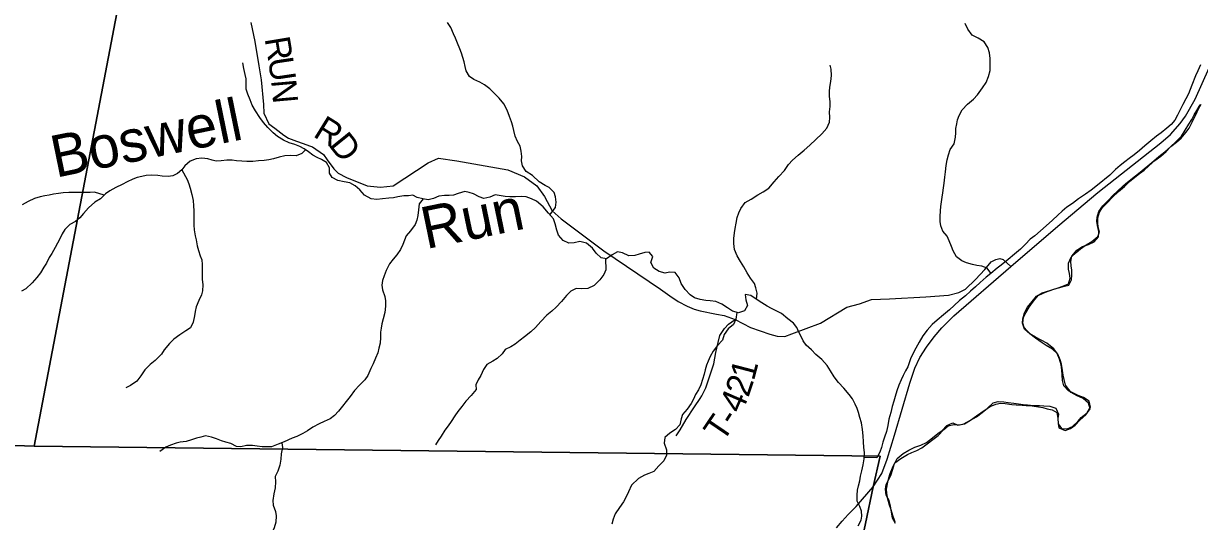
# Model space of a CAD drawing. Extents: x 1578669 to 1989827, y 208020 to 553079.
# Drawn here: x 1807123 to 1821165, y 394363 to 400300 of the extents above; entities that cross this region are included whole.
import ezdxf

# ---------------------------------------------------------------- set-up
doc = ezdxf.new("R2010")
doc.units = 0
for name, color, linetype in [('GM_X_Minor_River', 7, 'Continuous'), ('GM_X_Minor_River_Text', 7, 'Continuous'), ('GM_X_State_Route', 7, 'Continuous'), ('GM_X_Township', 7, 'Continuous'), ('GM_X_Township_Road', 7, 'Continuous'), ('GM_X_Township_Road_Text', 7, 'Continuous')]:
    doc.layers.add(name, color=color, linetype=linetype)

msp = doc.modelspace()

# ---------------------------------------------------------------- linework, layer by layer
at = {"layer": 'GM_X_Minor_River'}
for points in [[(1813407, 398021), (1813475, 398106), (1813483, 398170), (1813477, 398235), (1813460, 398287), (1813400, 398346), (1813350, 398370), (1813279, 398414), (1813201, 398488), (1813127, 398537), (1813080, 398605), (1813070, 398663), (1813072, 398714), (1813066, 398778), (1813053, 398836), (1813023, 398892), (1812995, 398956), (1812978, 399026), (1812964, 399076), (1812950, 399128), (1812926, 399190), (1812897, 399266), (1812859, 399342), (1812804, 399410), (1812754, 399458), (1812692, 399521), (1812629, 399569), (1812571, 399601), (1812501, 399633), (1812447, 399670), (1812410, 399736), (1812396, 399786), (1812384, 399844), (1812368, 399896), (1812351, 399946), (1812333, 399999), (1812305, 400065), (1812282, 400125), (1812258, 400177), (1812224, 400252), (1812187, 400312)], [(1818675, 397322), (1818631, 397383), (1818567, 397407), (1818507, 397415), (1818453, 397427), (1818383, 397446), (1818327, 397472), (1818262, 397520), (1818224, 397588), (1818206, 397642), (1818177, 397710), (1818151, 397764), (1818099, 397826), (1818076, 397886), (1818070, 397938), (1818068, 398000), (1818072, 398066), (1818075, 398118), (1818085, 398174), (1818093, 398228), (1818101, 398281), (1818108, 398341), (1818116, 398395), (1818126, 398467), (1818134, 398533), (1818139, 398606), (1818153, 398676), (1818169, 398736), (1818188, 398800), (1818234, 398865), (1818252, 398945), (1818254, 398997), (1818257, 399049), (1818267, 399103), (1818277, 399153), (1818295, 399204), (1818330, 399272), (1818396, 399338), (1818466, 399399), (1818514, 399449), (1818576, 399532), (1818619, 399598), (1818647, 399669), (1818667, 399741), (1818667, 399809), (1818666, 399885), (1818656, 399951), (1818636, 400013), (1818593, 400083), (1818523, 400125), (1818451, 400163), (1818398, 400234), (1818368, 400302)], [(1813327, 398116), (1813248, 398183), (1813190, 398209), (1813124, 398233), (1813068, 398236), (1812998, 398234), (1812930, 398234), (1812874, 398237), (1812804, 398249), (1812753, 398259), (1812690, 398228), (1812619, 398214), (1812565, 398234), (1812497, 398268), (1812445, 398287), (1812391, 398297), (1812315, 398275), (1812259, 398254), (1812205, 398248), (1812151, 398250), (1812083, 398241), (1812017, 398215), (1811955, 398199), (1811893, 398208), (1811822, 398226), (1811770, 398252), (1811718, 398247), (1811664, 398245), (1811594, 398233), (1811540, 398222), (1811484, 398216), (1811410, 398210), (1811342, 398203), (1811274, 398209), (1811195, 398255), (1811137, 398319), (1811083, 398366), (1811018, 398400), (1810952, 398412), (1810876, 398427), (1810810, 398465), (1810776, 398517), (1810775, 398581), (1810739, 398645), (1810683, 398677), (1810631, 398701), (1810578, 398732), (1810526, 398770), (1810474, 398806), (1810424, 398834), (1810363, 398858), (1810293, 398879), (1810227, 398909), (1810157, 398955), (1810102, 398997), (1810040, 399060), (1809990, 399122), (1809943, 399180), (1809891, 399258), (1809853, 399326), (1809828, 399392), (1809800, 399458), (1809782, 399518), (1809783, 399578), (1809781, 399642), (1809769, 399692), (1809755, 399764), (1809740, 399832)], [(1815874, 397013), (1815885, 397085), (1815869, 397147), (1815850, 397201), (1815804, 397263), (1815766, 397328), (1815723, 397400), (1815685, 397464), (1815643, 397532), (1815614, 397606), (1815604, 397676), (1815604, 397735), (1815611, 397805), (1815619, 397855), (1815633, 397921), (1815645, 397987), (1815664, 398044), (1815688, 398096), (1815742, 398166), (1815810, 398207), (1815890, 398257), (1815954, 398292), (1816022, 398338), (1816085, 398411), (1816141, 398477), (1816209, 398549), (1816259, 398618), (1816304, 398670), (1816372, 398731), (1816446, 398789), (1816512, 398848), (1816584, 398918), (1816654, 398983), (1816715, 399053), (1816747, 399124), (1816751, 399178), (1816748, 399246), (1816756, 399312), (1816756, 399366), (1816748, 399434), (1816747, 399488), (1816751, 399540), (1816765, 399609), (1816771, 399681), (1816766, 399755), (1816754, 399805)], [(1821176, 399808), (1821144, 399738), (1821118, 399675), (1821075, 399565), (1821055, 399513), (1821033, 399462), (1821003, 399404), (1820968, 399334), (1820930, 399265), (1820902, 399209), (1820872, 399147), (1820829, 399096), (1820775, 399052), (1820709, 398996), (1820651, 398957), (1820585, 398903), (1820513, 398840), (1820448, 398786), (1820384, 398733), (1820326, 398689), (1820272, 398651), (1820220, 398608), (1820164, 398560), (1820096, 398493), (1819947, 398372), (1819871, 398314), (1819803, 398267), (1819721, 398209), (1819647, 398156), (1819583, 398110), (1819526, 398061), (1819474, 398015), (1819412, 397955), (1819336, 397886), (1819266, 397828), (1819198, 397769), (1819145, 397727), (1819087, 397670), (1819027, 397610), (1818957, 397551), (1818879, 397485), (1818799, 397418), (1818748, 397384), (1818672, 397319), (1818616, 397275), (1818548, 397211), (1818490, 397162), (1818432, 397110), (1818371, 397053), (1818299, 396999), (1818237, 396938), (1818179, 396888), (1818107, 396827), (1818033, 396763), (1817972, 396711), (1817912, 396644), (1817862, 396576), (1817816, 396501), (1817777, 396431), (1817749, 396377), (1817715, 396300), (1817681, 396208), (1817654, 396158), (1817626, 396103), (1817602, 396053), (1817576, 395989), (1817553, 395921), (1817531, 395852), (1817515, 395798), (1817497, 395732), (1817478, 395660), (1817456, 395583), (1817442, 395507), (1817427, 395437), (1817405, 395369), (1817385, 395308), (1817367, 395246), (1817348, 395190), (1817314, 395122), (1817162, 395127)], [(1819962, 398058), (1820010, 398128), (1820074, 398189), (1820134, 398255), (1820185, 398303), (1820253, 398364), (1820305, 398410), (1820365, 398457), (1820437, 398513), (1820548, 398602), (1820622, 398662), (1820680, 398713), (1820752, 398771), (1820822, 398834), (1820890, 398886), (1820946, 398935), (1821003, 399001), (1821041, 399051), (1821079, 399126), (1821101, 399176), (1821128, 399226), (1821150, 399277), (1821186, 399337)], [(1820008, 398108), (1820066, 398165), (1820124, 398225), (1820199, 398299), (1820269, 398358), (1820331, 398418), (1820395, 398467), (1820449, 398511), (1820503, 398552), (1820562, 398604), (1820632, 398665), (1820702, 398719), (1820768, 398775), (1820820, 398828), (1820888, 398894), (1820951, 398957), (1820993, 399029), (1821039, 399102), (1821073, 399154), (1821100, 399210), (1821132, 399264), (1821174, 399329)], [(1810490, 398795), (1810448, 398752), (1810378, 398721), (1810316, 398725), (1810244, 398721), (1810176, 398708), (1810106, 398686), (1810054, 398676), (1809996, 398667), (1809928, 398663), (1809862, 398655), (1809790, 398654), (1809730, 398658), (1809667, 398664), (1809615, 398671), (1809551, 398669), (1809481, 398661), (1809425, 398660), (1809375, 398672), (1809323, 398686), (1809253, 398695), (1809183, 398687), (1809113, 398659), (1809051, 398604), (1809013, 398554), (1808961, 398511), (1808905, 398485), (1808851, 398477), (1808777, 398482), (1808725, 398488), (1808647, 398492), (1808587, 398487), (1808537, 398475), (1808481, 398463), (1808429, 398446), (1808359, 398412), (1808299, 398380), (1808227, 398345), (1808155, 398307), (1808103, 398268), (1808041, 398208), (1807973, 398171), (1807897, 398101), (1807840, 398034), (1807796, 397982), (1807744, 397940), (1807676, 397905), (1807618, 397845), (1807584, 397793), (1807561, 397740), (1807529, 397682), (1807501, 397628), (1807461, 397559), (1807431, 397509), (1807396, 397443), (1807366, 397393), (1807326, 397328), (1807282, 397272), (1807227, 397207), (1807149, 397137), (1807097, 397107)], [(1809013, 398554), (1809078, 398440), (1809096, 398390), (1809112, 398338), (1809134, 398260), (1809147, 398190), (1809153, 398126), (1809155, 398068), (1809158, 398013), (1809158, 397951), (1809156, 397895), (1809160, 397841), (1809173, 397769), (1809183, 397719), (1809195, 397651), (1809212, 397593), (1809234, 397531), (1809252, 397481), (1809256, 397425), (1809257, 397371), (1809255, 397302), (1809257, 397250), (1809265, 397186), (1809260, 397114), (1809248, 397064), (1809216, 396996), (1809185, 396921), (1809171, 396865), (1809163, 396813), (1809149, 396741), (1809116, 396672), (1809060, 396634), (1808988, 396587), (1808918, 396535), (1808866, 396485), (1808802, 396408), (1808769, 396358), (1808693, 396283), (1808635, 396233), (1808571, 396170), (1808525, 396098), (1808476, 396034), (1808400, 395983), (1808344, 395955)], [(1808087, 398253), (1807971, 398288), (1807919, 398287), (1807865, 398285), (1807794, 398285), (1807732, 398286), (1807662, 398284), (1807598, 398282), (1807540, 398275), (1807482, 398265), (1807430, 398255), (1807376, 398244), (1807322, 398232), (1807254, 398212), (1807180, 398177), (1807106, 398139)], [(1811895, 398208), (1811847, 398152), (1811841, 398080), (1811831, 398012), (1811820, 397957), (1811800, 397905), (1811744, 397829), (1811694, 397770), (1811672, 397716), (1811653, 397666), (1811625, 397606), (1811579, 397543), (1811537, 397491), (1811493, 397436), (1811454, 397354), (1811428, 397290), (1811410, 397234), (1811402, 397181), (1811409, 397125), (1811439, 397047), (1811447, 396993), (1811446, 396929), (1811438, 396853), (1811416, 396777), (1811403, 396718), (1811393, 396668), (1811387, 396618), (1811385, 396558), (1811380, 396488), (1811366, 396428), (1811354, 396375), (1811324, 396309), (1811297, 396241), (1811271, 396185), (1811235, 396104), (1811197, 396050), (1811135, 395989), (1811076, 395923), (1811024, 395851), (1810974, 395792), (1810932, 395738), (1810885, 395676), (1810837, 395625), (1810783, 395587), (1810711, 395554), (1810655, 395528), (1810577, 395487), (1810513, 395445), (1810459, 395411), (1810387, 395376), (1810329, 395354), (1810237, 395311), (1810163, 395283), (1810083, 395254), (1809973, 395254), (1809913, 395262), (1809857, 395269), (1809785, 395267), (1809717, 395252), (1809665, 395256), (1809597, 395292), (1809538, 395308), (1809488, 395323), (1809426, 395347), (1809368, 395367), (1809296, 395383), (1809242, 395368), (1809190, 395356), (1809130, 395334), (1809064, 395315), (1808994, 395309), (1808944, 395298), (1808878, 395272), (1808824, 395248), (1808750, 395197)], [(1817089, 394311), (1817125, 394377), (1817135, 394427), (1817130, 394487), (1817110, 394539), (1817078, 394603), (1817076, 394676), (1817083, 394734), (1817095, 394786), (1817109, 394846), (1817119, 394902), (1817132, 394968), (1817148, 395037), (1817162, 395111), (1817165, 395183), (1817159, 395245), (1817155, 395311), (1817148, 395383), (1817142, 395460), (1817128, 395538), (1817111, 395602), (1817095, 395660), (1817079, 395710), (1817053, 395762), (1817020, 395826), (1816984, 395878), (1816918, 395951), (1816853, 396019), (1816803, 396087), (1816760, 396157), (1816718, 396221), (1816656, 396293), (1816585, 396355), (1816533, 396408), (1816469, 396464), (1816432, 396516), (1816408, 396568), (1816382, 396620), (1816356, 396674), (1816317, 396728), (1816251, 396780), (1816173, 396844), (1816104, 396877), (1816054, 396903), (1816002, 396929), (1815940, 396969), (1815871, 397014), (1815807, 397056), (1815741, 397068), (1815747, 397006), (1815770, 396938), (1815732, 396875), (1815662, 396849), (1815588, 396871), (1815531, 396910), (1815461, 396954), (1815391, 396986), (1815321, 396995), (1815269, 396997), (1815204, 397009), (1815136, 397031), (1815084, 397064), (1815024, 397130), (1814977, 397202), (1814951, 397268), (1814903, 397330), (1814836, 397336), (1814784, 397325), (1814712, 397345), (1814648, 397385), (1814614, 397449), (1814637, 397521), (1814595, 397573), (1814541, 397569), (1814475, 397548), (1814421, 397536), (1814351, 397530), (1814277, 397565), (1814215, 397579), (1814151, 397541), (1814083, 397494), (1814019, 397506), (1813960, 397560), (1813916, 397622), (1813846, 397683), (1813767, 397701), (1813699, 397685), (1813635, 397680), (1813567, 397712), (1813511, 397776), (1813490, 397838), (1813472, 397910), (1813450, 397972), (1813391, 398040), (1813327, 398116)], [(1817530, 394357), (1817507, 394423), (1817483, 394501), (1817463, 394557), (1817444, 394627), (1817430, 394697), (1817426, 394747), (1817443, 394830), (1817457, 394882), (1817473, 394936), (1817499, 395004), (1817528, 395061), (1817600, 395115), (1817678, 395160), (1817730, 395184), (1817792, 395210), (1817850, 395241), (1817928, 395299), (1817982, 395338), (1818046, 395388), (1818113, 395459), (1818165, 395501), (1818233, 395517), (1818299, 395514), (1818351, 395526), (1818429, 395572), (1818501, 395623), (1818553, 395657), (1818605, 395694), (1818667, 395732), (1818735, 395762), (1818791, 395773), (1818845, 395771), (1818923, 395759), (1818975, 395754), (1819047, 395748), (1819097, 395746), (1819166, 395743), (1819242, 395729), (1819294, 395721), (1819348, 395707), (1819408, 395694), (1819462, 395662), (1819475, 395596), (1819477, 395530), (1819487, 395480), (1819561, 395446), (1819625, 395472), (1819679, 395511), (1819739, 395575), (1819809, 395634), (1819861, 395704), (1819840, 395772), (1819776, 395828), (1819704, 395862), (1819631, 395901), (1819565, 395987), (1819549, 396057), (1819538, 396109), (1819528, 396163), (1819518, 396237), (1819502, 396290), (1819473, 396358), (1819425, 396423), (1819342, 396489), (1819284, 396519), (1819208, 396561), (1819138, 396600), (1819075, 396656), (1819051, 396728), (1819055, 396778), (1819074, 396849), (1819112, 396917), (1819168, 396987), (1819218, 397050), (1819286, 397088), (1819340, 397104), (1819392, 397121), (1819464, 397143), (1819534, 397168), (1819600, 397196), (1819623, 397264), (1819615, 397320), (1819601, 397372), (1819602, 397443), (1819634, 397515), (1819694, 397569), (1819746, 397614), (1819814, 397662), (1819878, 397703), (1819953, 397759), (1819971, 397813), (1819957, 397873), (1819951, 397929), (1819950, 397984), (1819972, 398052), (1820008, 398108)], [(1817534, 394339), (1817501, 394403), (1817487, 394477), (1817477, 394543), (1817458, 394613), (1817424, 394677), (1817416, 394749), (1817425, 394802), (1817479, 394910), (1817505, 394988), (1817520, 395043), (1817556, 395115), (1817626, 395173), (1817696, 395212), (1817766, 395248), (1817836, 395273), (1817904, 395303), (1817978, 395358), (1818042, 395410), (1818093, 395446), (1818149, 395507), (1818219, 395539), (1818281, 395512), (1818359, 395528), (1818429, 395572), (1818503, 395611), (1818571, 395663), (1818635, 395712), (1818701, 395778), (1818763, 395793), (1818827, 395789), (1818881, 395783), (1818949, 395772), (1819005, 395766), (1819059, 395758), (1819111, 395754), (1819186, 395747), (1819256, 395747), (1819308, 395743), (1819380, 395736), (1819448, 395712), (1819480, 395642), (1819475, 395590), (1819479, 395526), (1819519, 395470), (1819587, 395466), (1819649, 395493), (1819713, 395553), (1819753, 395603), (1819823, 395658), (1819865, 395726), (1819848, 395796), (1819780, 395842), (1819716, 395866), (1819651, 395895), (1819601, 395921), (1819547, 395981), (1819531, 396043), (1819524, 396113), (1819522, 396165), (1819512, 396231), (1819493, 396299), (1819467, 396365), (1819409, 396419), (1819335, 396461), (1819276, 396501), (1819206, 396549), (1819138, 396600), (1819071, 396674), (1819055, 396728), (1819063, 396800), (1819090, 396851), (1819130, 396919), (1819182, 396989), (1819238, 397058), (1819300, 397084), (1819358, 397109), (1819436, 397137), (1819498, 397151), (1819554, 397168), (1819604, 397182), (1819635, 397242), (1819641, 397300), (1819641, 397359), (1819633, 397409), (1819630, 397461), (1819640, 397527), (1819700, 397597), (1819770, 397640), (1819840, 397666), (1819908, 397697), (1819960, 397755), (1819963, 397819), (1819949, 397891), (1819941, 397941), (1819944, 397992), (1819962, 398058)], [(1814073, 397496), (1814075, 397362), (1814052, 397308), (1814004, 397243), (1813938, 397177), (1813862, 397140), (1813790, 397138), (1813724, 397140), (1813658, 397107), (1813608, 397057), (1813546, 396986), (1813485, 396918), (1813433, 396871), (1813371, 396823), (1813301, 396746), (1813235, 396676), (1813179, 396624), (1813106, 396565), (1813052, 396525), (1812994, 396478), (1812940, 396446), (1812874, 396414), (1812838, 396361), (1812780, 396307), (1812728, 396276), (1812656, 396234), (1812615, 396174), (1812585, 396105), (1812551, 396051), (1812525, 395991), (1812528, 395935), (1812470, 395864), (1812404, 395796), (1812358, 395735), (1812311, 395673), (1812275, 395623), (1812229, 395554), (1812195, 395504), (1812155, 395452), (1812110, 395381), (1812074, 395327), (1812042, 395275)], [(1815639, 396856), (1815628, 396775), (1815602, 396710), (1815538, 396660), (1815489, 396591), (1815469, 396523), (1815409, 396459), (1815357, 396392), (1815322, 396330), (1815300, 396276), (1815278, 396226), (1815264, 396169), (1815251, 396119), (1815209, 395993), (1815183, 395932), (1815147, 395876), (1815122, 395820), (1815096, 395770), (1815046, 395703), (1814992, 395637), (1814975, 395587), (1814961, 395514), (1814909, 395458), (1814841, 395414), (1814781, 395363), (1814774, 395295), (1814800, 395215), (1814800, 395153), (1814767, 395084), (1814711, 395026), (1814651, 394960), (1814589, 394933), (1814537, 394915), (1814467, 394874), (1814383, 394796), (1814346, 394716), (1814324, 394663), (1814288, 394597), (1814240, 394531), (1814187, 394454), (1814163, 394388), (1814147, 394332)], [(1810206, 395299), (1810214, 395243), (1810200, 395169), (1810196, 395107), (1810182, 395034), (1810161, 394964), (1810129, 394898), (1810131, 394834), (1810128, 394764), (1810112, 394691), (1810100, 394611), (1810105, 394555), (1810133, 394481), (1810139, 394429), (1810135, 394355), (1810116, 394287), (1810092, 394234), (1810066, 394180), (1810026, 394120), (1809963, 394065), (1809907, 394035), (1809825, 393994)]]:
    msp.add_lwpolyline(points, dxfattribs=at)
at = {"layer": 'GM_X_State_Route'}
msp.add_lwpolyline([(1816831, 394286), (1816900, 394366), (1816970, 394444), (1817065, 394542), (1817268, 394775), (1817372, 394935), (1817435, 395107), (1817522, 395392), (1817708, 396011), (1817767, 396192), (1817825, 396316), (1817905, 396440), (1817997, 396566), (1818088, 396670), (1818230, 396816), (1818913, 397404), (1819475, 397885), (1819951, 398287), (1820705, 398876), (1820820, 398978), (1820933, 399110), (1820997, 399196), (1821112, 399400), (1821433, 400111)], dxfattribs=at)
at = {"layer": 'GM_X_Township'}
for points in [[(1794614, 432491), (1800878, 431987), (1805343, 431619), (1806251, 431556), (1812296, 431154), (1812748, 423763), (1812981, 420551), (1813183, 417646), (1813169, 417495), (1813101, 417318), (1811396, 411352), (1811003, 410233), (1810653, 409191), (1809037, 404233), (1808867, 403681), (1808758, 403152), (1808680, 402775), (1808603, 402344), (1807250, 395261), (1804835, 395344), (1793085, 395748)], [(1817084, 393899), (1817268, 394775), (1817353, 395143), (1807250, 395261), (1808603, 402344), (1808680, 402775), (1808758, 403152), (1808867, 403681), (1809037, 404233), (1810653, 409191), (1811003, 410233), (1811396, 411352), (1813101, 417318)], [(1793085, 395748), (1804835, 395344), (1807250, 395261), (1817353, 395143), (1817268, 394775), (1817084, 393899)]]:
    msp.add_lwpolyline(points, dxfattribs=at)
at = {"layer": 'GM_X_Township_Road'}
for points in [[(1809838, 400314), (1809886, 400085), (1809934, 399796), (1809962, 399627), (1809990, 399334), (1809994, 399232), (1810054, 399103), (1810122, 399051), (1810231, 398971), (1810287, 398933), (1810381, 398898), (1810463, 398870), (1810536, 398840), (1810572, 398828), (1810704, 398739), (1810749, 398675), (1810829, 398569), (1810879, 398516), (1810979, 398466), (1811228, 398366), (1811385, 398349), (1811538, 398365), (1811956, 398638), (1812078, 398694), (1812297, 398664), (1812906, 398555), (1813107, 398474), (1813251, 398364), (1813343, 398239), (1813434, 398065), (1813544, 397972), (1814054, 397590), (1814729, 397132), (1814839, 397053), (1814942, 396985), (1815046, 396931), (1815130, 396895), (1815203, 396876), (1815399, 396836), (1815488, 396820), (1815619, 396769), (1815804, 396676), (1816034, 396595), (1816122, 396573), (1816214, 396568), (1816297, 396599), (1816638, 396727), (1816956, 396916), (1817105, 396959), (1817248, 397009), (1817464, 397018), (1817899, 397040), (1818167, 397062), (1818291, 397092), (1818371, 397131), (1818489, 397248), (1818601, 397367), (1818677, 397458), (1818732, 397488), (1818783, 397499), (1818821, 397485), (1818913, 397404)], [(1815202, 395828), (1815203, 395829), (1815224, 395859), (1815270, 395955), (1815365, 396242), (1815391, 396378), (1815419, 396497), (1815439, 396581), (1815492, 396663), (1815542, 396714), (1815619, 396769)], [(1814916, 395383), (1814965, 395457), (1815037, 395580), (1815134, 395730), (1815202, 395828)]]:
    msp.add_lwpolyline(points, dxfattribs=at)

# ---------------------------------------------------------------- texts
at = {"layer": 'GM_X_Minor_River_Text'}
for s, rotation, p in [('Boswell', 11.6054, (1807507, 398460)), ('Run', 11.677, (1811929, 397609))]:
    msp.add_text(s, height=500, rotation=rotation, dxfattribs=at).set_placement(p)
at = {"layer": 'GM_X_Township_Road_Text'}
for s, rotation, p in [('R', 279.4489, (1810001, 400121)), ('U', 278.5227, (1810041, 399879)), ('N', 275.0665, (1810079, 399623)), ('R', 328.2317, (1810569, 398960)), ('D', 308.8475, (1810759, 398848)), ('1', 75.349, (1815844, 396031)), ('2', 71.4348, (1815778, 395834)), ('4', 66.4768, (1815694, 395638)), ('T', 55.8713, (1815473, 395296)), ('-', 57.2637, (1815603, 395488))]:
    msp.add_text(s, height=300, rotation=rotation, dxfattribs=at).set_placement(p)

doc.saveas('drawing.dxf')
